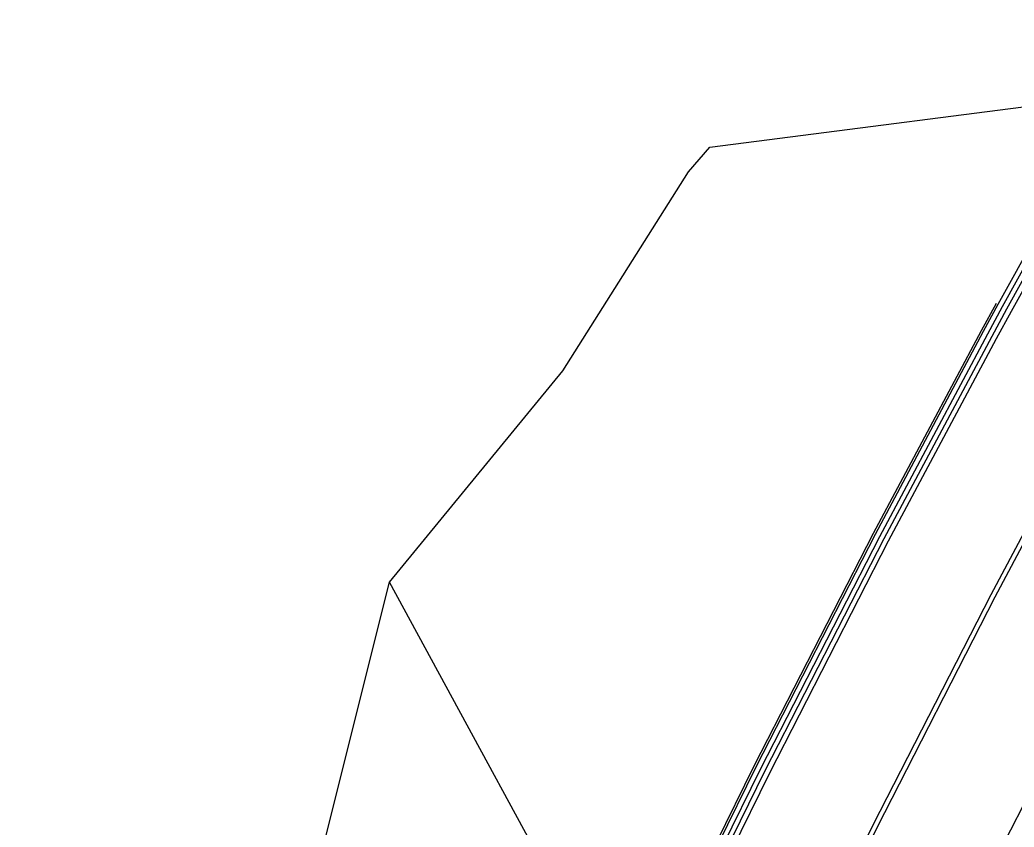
# Model space of a CAD drawing. Extents: x 1797478 to 1808916, y 246529 to 250952.
# Drawn here: x 1798015.6 to 1798114.8, y 250408.5 to 250489.1 of the extents above; entities that cross this region are included whole.
import ezdxf

# ---------------------------------------------------------------- set-up
doc = ezdxf.new("R2010")
doc.units = 0
for name, color, linetype in [('60', 7, 'Continuous'), ('EDPV-LINE', 7, 'Continuous'), ('LIMT-CSLINE', 7, 'Continuous'), ('SHDR-UPAV', 7, 'Continuous')]:
    doc.layers.add(name, color=color, linetype=linetype)

msp = doc.modelspace()

# ---------------------------------------------------------------- linework, layer by layer
for points in [[(1797965.431, 250072.714), (1797971.685, 250097.979), (1797978.217, 250123.172), (1797985.173, 250148.251), (1797992.552, 250173.209), (1798000.351, 250198.038), (1798008.568, 250222.733), (1798017.202, 250247.285), (1798026.249, 250271.688), (1798035.707, 250295.934), (1798045.573, 250320.017), (1798055.844, 250343.93), (1798066.518, 250367.667), (1798077.591, 250391.219), (1798089.061, 250414.581), (1798100.923, 250437.747), (1798111.695, 250457.982), (1798113.175, 250460.708), (1798124.727, 250481.538), (1798125.814, 250483.459), (1798138.834, 250505.994)], [(1797965.913, 250072.602), (1797972.165, 250097.859), (1797978.694, 250123.044), (1797985.648, 250148.115), (1797993.025, 250173.064), (1798000.821, 250197.886), (1798009.036, 250222.573), (1798017.667, 250247.117), (1798026.711, 250271.512), (1798036.166, 250295.75), (1798046.029, 250319.826), (1798056.297, 250343.731), (1798066.967, 250367.46), (1798078.037, 250391.005), (1798089.503, 250414.36), (1798101.362, 250437.517), (1798112.13, 250457.746), (1798113.61, 250460.471), (1798125.158, 250481.295), (1798126.244, 250483.215), (1798139.261, 250505.743)], [(1797966.389, 250072.491), (1797972.64, 250097.74), (1797979.167, 250122.917), (1797986.119, 250147.98), (1797993.493, 250172.922), (1798001.287, 250197.736), (1798009.499, 250222.414), (1798018.127, 250246.951), (1798027.168, 250271.338), (1798036.62, 250295.569), (1798046.48, 250319.637), (1798056.745, 250343.535), (1798067.412, 250367.256), (1798078.478, 250390.793), (1798089.94, 250414.14), (1798101.795, 250437.291), (1798112.56, 250457.513), (1798114.039, 250460.238), (1798125.584, 250481.054), (1798126.67, 250482.974), (1798139.682, 250505.494)], [(1797978.124, 250069.764), (1797984.327, 250094.815), (1797990.803, 250119.795), (1797997.701, 250144.662), (1798005.017, 250169.409), (1798012.75, 250194.028), (1798020.898, 250218.514), (1798029.459, 250242.858), (1798038.429, 250267.055), (1798047.807, 250291.096), (1798057.59, 250314.975), (1798067.774, 250338.686), (1798078.358, 250362.222), (1798089.337, 250385.575), (1798100.71, 250408.74), (1798112.472, 250431.709), (1798123.152, 250451.773), (1798124.621, 250454.476), (1798136.075, 250475.13), (1798137.152, 250477.035), (1798150.063, 250499.379)], [(1797978.575, 250069.66), (1797984.776, 250094.703), (1797991.25, 250119.675), (1797998.146, 250144.534), (1798005.46, 250169.274), (1798013.191, 250193.886), (1798021.336, 250218.364), (1798029.894, 250242.701), (1798038.862, 250266.89), (1798048.237, 250290.924), (1798058.016, 250314.796), (1798068.198, 250338.5), (1798078.778, 250362.028), (1798089.755, 250385.375), (1798101.124, 250408.532), (1798112.882, 250431.494), (1798123.559, 250451.553), (1798125.027, 250454.255), (1798136.478, 250474.903), (1798137.555, 250476.807), (1798150.461, 250499.144)], [(1797978.575, 250069.66), (1797984.776, 250094.703), (1797991.25, 250119.675), (1797998.146, 250144.534), (1798005.46, 250169.274), (1798013.191, 250193.886), (1798021.336, 250218.364), (1798029.894, 250242.701), (1798038.862, 250266.89), (1798048.237, 250290.924), (1798058.016, 250314.796), (1798068.198, 250338.5), (1798078.778, 250362.028), (1798089.755, 250385.375), (1798101.124, 250408.532), (1798112.882, 250431.494), (1798123.559, 250451.553), (1798125.027, 250454.255), (1798136.478, 250474.903), (1798137.555, 250476.807), (1798150.461, 250499.144)], [(1797990.265, 250066.943), (1797996.417, 250091.789), (1798002.841, 250116.565), (1798009.682, 250141.229), (1798016.938, 250165.774), (1798024.608, 250190.193), (1798032.69, 250214.479), (1798041.181, 250238.625), (1798050.078, 250262.624), (1798059.379, 250286.469), (1798069.082, 250310.154), (1798079.183, 250333.671), (1798089.681, 250357.015), (1798100.571, 250380.177), (1798111.851, 250403.153), (1798123.517, 250425.935), (1798134.11, 250445.835), (1798135.566, 250448.516), (1798146.927, 250469.002), (1798147.995, 250470.891), (1798160.8, 250493.053)]]:
    msp.add_lwpolyline(points)
at = {"layer": '60'}
msp.add_lwpolyline([(1798074.252, 250392.824), (1798052.456, 250432.938), (1798069.758, 250454.04), (1798082.297, 250473.912), (1798084.4, 250476.376)], dxfattribs=at)
at = {"layer": 'EDPV-LINE'}
msp.add_lwpolyline([(1797978.575, 250069.66), (1797984.776, 250094.703), (1797991.25, 250119.675), (1797998.146, 250144.534), (1798005.46, 250169.274), (1798013.191, 250193.886), (1798021.336, 250218.364), (1798029.894, 250242.701), (1798038.862, 250266.89), (1798048.237, 250290.924), (1798058.016, 250314.796), (1798068.198, 250338.5), (1798078.778, 250362.028), (1798089.755, 250385.375), (1798101.124, 250408.532), (1798112.882, 250431.494), (1798123.559, 250451.553), (1798125.027, 250454.255), (1798136.478, 250474.903), (1798137.555, 250476.807), (1798150.461, 250499.144)], dxfattribs=at)
msp.add_lwpolyline([(1797978.575, 250069.66), (1797984.776, 250094.703), (1797991.25, 250119.675), (1797998.146, 250144.534), (1798005.46, 250169.274), (1798013.191, 250193.886), (1798021.336, 250218.364), (1798029.894, 250242.701), (1798038.862, 250266.89), (1798048.237, 250290.924), (1798058.016, 250314.796), (1798068.198, 250338.5), (1798078.778, 250362.028), (1798089.755, 250385.375), (1798101.124, 250408.532), (1798112.882, 250431.494), (1798123.559, 250451.553), (1798125.027, 250454.255), (1798136.478, 250474.903), (1798137.555, 250476.807), (1798150.461, 250499.144)], dxfattribs=at)
msp.add_lwpolyline([(1797978.575, 250069.66), (1797984.776, 250094.703), (1797991.25, 250119.675), (1797998.146, 250144.534), (1798005.46, 250169.274), (1798013.191, 250193.886), (1798021.336, 250218.364), (1798029.894, 250242.701), (1798038.862, 250266.89), (1798048.237, 250290.924), (1798058.016, 250314.796), (1798068.198, 250338.5), (1798078.778, 250362.028), (1798089.755, 250385.375), (1798101.124, 250408.532), (1798112.882, 250431.494), (1798123.559, 250451.553), (1798125.027, 250454.255), (1798136.478, 250474.903), (1798137.555, 250476.807), (1798150.461, 250499.144)], dxfattribs=at)
msp.add_lwpolyline([(1797978.575, 250069.66), (1797984.776, 250094.703), (1797991.25, 250119.675), (1797998.146, 250144.534), (1798005.46, 250169.274), (1798013.191, 250193.886), (1798021.336, 250218.364), (1798029.894, 250242.701), (1798038.862, 250266.89), (1798048.237, 250290.924), (1798058.016, 250314.796), (1798068.198, 250338.5), (1798078.778, 250362.028), (1798089.755, 250385.375), (1798101.124, 250408.532), (1798112.882, 250431.494), (1798123.559, 250451.553), (1798125.027, 250454.255), (1798136.478, 250474.903), (1798137.555, 250476.807), (1798150.461, 250499.144)], dxfattribs=at)
at = {"layer": 'LIMT-CSLINE'}
msp.add_lwpolyline([(1797913.867, 250084.697), (1797921.655, 250110.5), (1797928.66, 250136.468), (1797936.277, 250162.259), (1797945.955, 250187.414), (1797954.541, 250212.854), (1797963.626, 250238.111), (1797973.763, 250262.973), (1797984.617, 250287.523), (1797996.165, 250311.744), (1798006.839, 250336.268), (1798018.962, 250360.143), (1798031.367, 250383.832), (1798045.832, 250406.48), (1798052.456, 250432.938), (1798069.758, 250454.04), (1798082.297, 250473.912), (1798084.4, 250476.376), (1798124.727, 250481.538), (1798125.814, 250483.459), (1798138.834, 250505.994)], dxfattribs=at)
at = {"layer": 'SHDR-UPAV'}
for points in [[(1797966.887, 250072.376), (1797973.135, 250097.616), (1797979.66, 250122.785), (1797986.61, 250147.839), (1797993.981, 250172.773), (1798001.773, 250197.578), (1798009.982, 250222.249), (1798018.608, 250246.777), (1798027.646, 250271.156), (1798037.094, 250295.379), (1798046.951, 250319.439), (1798057.212, 250343.329), (1798067.876, 250367.042), (1798078.938, 250390.572), (1798090.397, 250413.911), (1798102.248, 250437.054), (1798113.009, 250457.27), (1798114.488, 250459.993), (1798126.029, 250480.803), (1798127.114, 250482.722), (1798140.122, 250505.235)], [(1797966.887, 250072.376), (1797973.135, 250097.616), (1797979.66, 250122.785), (1797986.61, 250147.839), (1797993.981, 250172.773), (1798001.773, 250197.578), (1798009.982, 250222.249), (1798018.608, 250246.777), (1798027.646, 250271.156), (1798037.094, 250295.379), (1798046.951, 250319.439), (1798057.212, 250343.329), (1798067.876, 250367.042), (1798078.938, 250390.572), (1798090.397, 250413.911), (1798102.248, 250437.054), (1798113.009, 250457.27), (1798114.488, 250459.993), (1798126.029, 250480.803), (1798127.114, 250482.722), (1798140.122, 250505.235)], [(1797965.231, 250072.761), (1797971.486, 250098.029), (1797978.018, 250123.225), (1797984.975, 250148.307), (1797992.355, 250173.269), (1798000.155, 250198.102), (1798008.374, 250222.799), (1798017.009, 250247.355), (1798026.057, 250271.761), (1798035.516, 250296.01), (1798045.383, 250320.097), (1798055.656, 250344.013), (1798066.331, 250367.753), (1798077.406, 250391.308), (1798088.877, 250414.673), (1798100.741, 250437.842), (1798111.514, 250458.08), (1798112.995, 250460.806)]]:
    msp.add_lwpolyline(points, dxfattribs=at)

doc.saveas('drawing.dxf')
